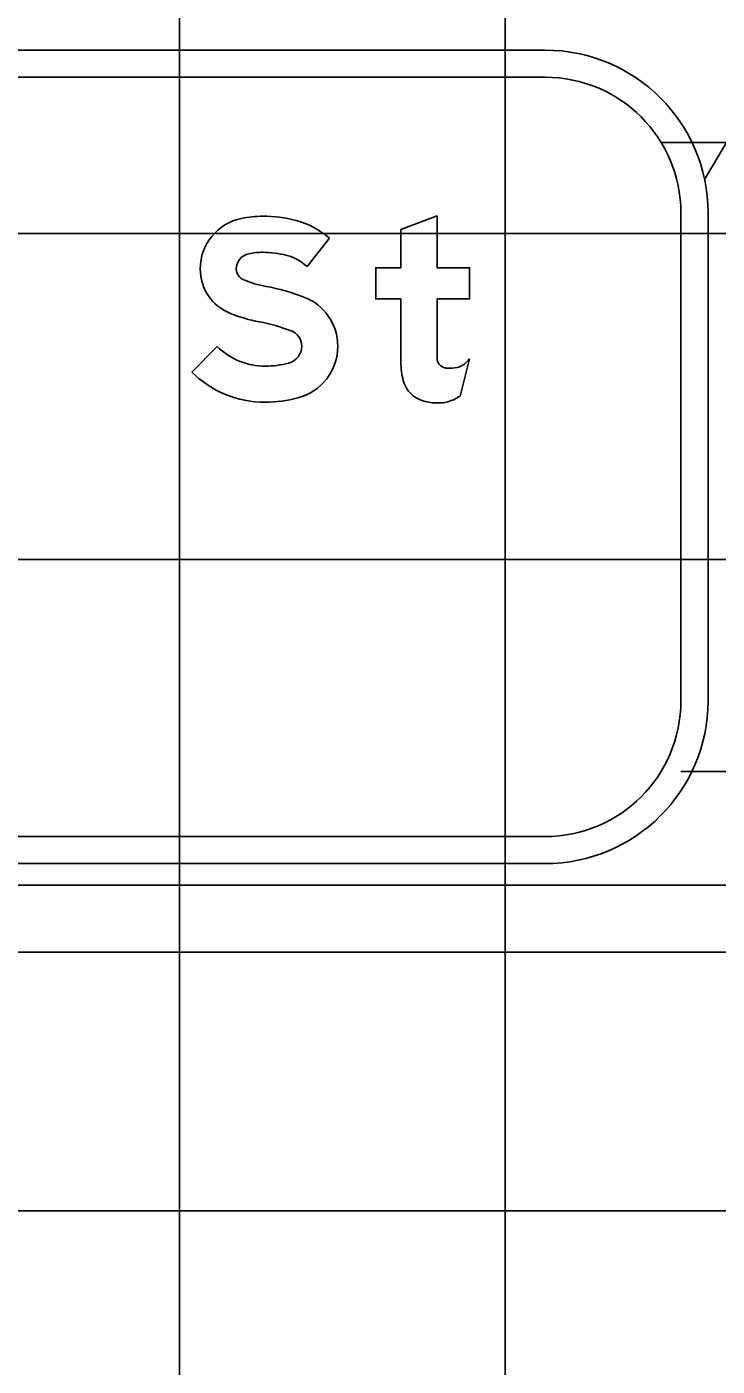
# Model space of a CAD drawing. Extents: x 2193008 to 2198143, y 1236112 to 1237864.
# Drawn here: x 2196491.77 to 2196496.01, y 1237198.15 to 1237206.38 of the extents above; entities that cross this region are included whole.
import ezdxf

# ---------------------------------------------------------------- set-up
doc = ezdxf.new("R2010")
doc.units = 0
for name, color, linetype in [('GSBWFILL', 7, 'Continuous'), ('GSCOLORFILL', 7, 'Continuous'), ('GSDIMS', 7, 'Continuous'), ('GSOUTLINE', 7, 'Continuous'), ('M-ROADS', 7, 'Continuous')]:
    doc.layers.add(name, color=color, linetype=linetype)

msp = doc.modelspace()

# ---------------------------------------------------------------- linework, layer by layer
at = {"layer": 'GSBWFILL'}
msp.add_line((2196494.429, 1237204.1089), (2196494.4873, 1237204.3381), dxfattribs=at)
for points in [[(2196494.288, 1237204.3817), (2196494.288, 1237204.7056), (2196494.4873, 1237204.7056), (2196494.4873, 1237204.8966), (2196494.288, 1237204.8966), (2196494.288, 1237205.2149), (2196494.0666, 1237205.1309), (2196494.0666, 1237204.8966), (2196493.9116, 1237204.8966), (2196493.9116, 1237204.7056), (2196494.0666, 1237204.7056), (2196494.0666, 1237204.3148)], [(2196493.4909, 1237204.9033), (2196493.6278, 1237205.078)], [(2196492.9381, 1237204.4137), (2196492.7822, 1237204.2564)]]:
    msp.add_lwpolyline(points, dxfattribs=at)
for centre, radius, start, end in [((2196495.6742, 1237204.3817), 1.3862, 180, 182.01732), ((2196494.4962, 1237204.3148), 0.4297, 180, 194.89129), ((2196494.3516, 1237204.3437), 0.0637, 189.74338, 227.95839), ((2196494.3536, 1237204.3459), 0.0667, 227.95839, 270), ((2196494.3536, 1237204.629), 0.3497, 270, 279.69268), ((2196494.3985, 1237204.3661), 0.083, 279.69268, 305.21886), ((2196494.3416, 1237204.4468), 0.1818, 305.21886, 323.28769), ((2196494.2549, 1237204.2506), 0.1799, 194.89129, 254.41174), ((2196494.2809, 1237204.3267), 0.2634, 286.39591, 304.21998), ((2196494.288, 1237204.3694), 0.3032, 254.41174, 270), ((2196494.288, 1237204.5028), 0.4367, 270, 273.67504), ((2196494.3045, 1237204.2466), 0.1799, 273.67504, 286.39591)]:
    msp.add_arc(centre, radius, start, end, dxfattribs=at)
for centre, major_axis, start_param, end_param in [((2196493.152, 1237204.8889), (0, 0.3172), 0.202758, 1.570796), ((2196493.2195, 1237204.5607), (0, 0.6523), 0, 0.202758), ((2196493.2195, 1237204.4131), (0, 0.7999), 6.026234, 6.283185), ((2196493.2937, 1237204.6956), (0, 0.5078), 5.565152, 6.026234), ((2196493.152, 1237204.8889), (0, 0.0957), 0.202758, 1.570796), ((2196493.2195, 1237204.5607), (0, 0.4308), 0, 0.202758), ((2196493.2195, 1237204.4131), (0, 0.5784), 6.026234, 6.283185), ((2196493.2937, 1237204.6956), (0, 0.2864), 5.523837, 6.026234), ((2196493.1287, 1237204.8889), (0, 0.2938), 1.570796, 2.761249), ((2196493.1287, 1237204.8889), (0, 0.0724), 1.570796, 2.761249), ((2196493.37, 1237205.4925), (0, 0.7224), 2.761249, 2.95744), ((2196492.9909, 1237203.4571), (0, 1.348), 5.918637, 6.099033), ((2196493.3565, 1237204.4151), (0, 0.3226), 4.712389, 5.918637), ((2196493.37, 1237205.4925), (0, 0.9438), 2.761249, 2.95744), ((2196492.9909, 1237203.4571), (0, 1.1265), 5.918637, 6.099033), ((2196493.3565, 1237204.4151), (0, 0.1011), 4.712389, 5.918637), ((2196493.233, 1237204.7112), (0, 0.4189), 2.360607, 3.141593), ((2196493.3501, 1237204.4151), (0, 0.1075), 3.401517, 4.712389), ((2196493.3501, 1237204.4151), (0, 0.3289), 3.401517, 4.712389), ((2196493.233, 1237204.8555), (0, 0.5632), 3.141593, 3.401517), ((2196493.233, 1237204.7112), (0, 0.6403), 2.360607, 3.141593), ((2196493.233, 1237204.8555), (0, 0.7846), 3.141593, 3.401517)]:
    msp.add_ellipse(centre, major_axis=major_axis, ratio=0.999996, start_param=start_param, end_param=end_param, dxfattribs=at)
at = {"layer": 'GSCOLORFILL'}
for p, q in [((2196494.9519, 1237206.2328), (2196486.4604, 1237206.2328)), ((2196486.4604, 1237206.0663), (2196494.9519, 1237206.0663)), ((2196495.7844, 1237205.2338), (2196495.7844, 1237202.2368)), ((2196495.9509, 1237202.2368), (2196495.9509, 1237205.2338)), ((2196494.429, 1237204.1089), (2196494.4873, 1237204.3381)), ((2196494.9519, 1237201.4043), (2196486.4621, 1237201.4043)), ((2196486.4621, 1237201.2378), (2196494.9519, 1237201.2378))]:
    msp.add_line(p, q, dxfattribs=at)
for points in [[(2196494.288, 1237204.3817), (2196494.288, 1237204.7056), (2196494.4873, 1237204.7056), (2196494.4873, 1237204.8966), (2196494.288, 1237204.8966), (2196494.288, 1237205.2149), (2196494.0666, 1237205.1309), (2196494.0666, 1237204.8966), (2196493.9116, 1237204.8966), (2196493.9116, 1237204.7056), (2196494.0666, 1237204.7056), (2196494.0666, 1237204.3148)], [(2196493.4909, 1237204.9033), (2196493.6278, 1237205.078)], [(2196492.9381, 1237204.4137), (2196492.7822, 1237204.2564)]]:
    msp.add_lwpolyline(points, dxfattribs=at)
for centre, radius, start, end in [((2196494.9519, 1237205.2338), 0.999, 0, 90), ((2196494.9519, 1237205.2338), 0.8325, 0, 90), ((2196495.6742, 1237204.3817), 1.3862, 180, 182.01732), ((2196494.4962, 1237204.3148), 0.4297, 180, 194.89129), ((2196494.3516, 1237204.3437), 0.0637, 189.74338, 227.95839), ((2196494.3536, 1237204.3459), 0.0667, 227.95839, 270), ((2196494.3536, 1237204.629), 0.3497, 270, 279.69268), ((2196494.3985, 1237204.3661), 0.083, 279.69268, 305.21886), ((2196494.3416, 1237204.4468), 0.1818, 305.21886, 323.28769), ((2196494.2549, 1237204.2506), 0.1799, 194.89129, 254.41174), ((2196494.2809, 1237204.3267), 0.2634, 286.39591, 304.21998), ((2196494.288, 1237204.3694), 0.3032, 254.41174, 270), ((2196494.288, 1237204.5028), 0.4367, 270, 273.67504), ((2196494.3045, 1237204.2466), 0.1799, 273.67504, 286.39591), ((2196494.9519, 1237202.2368), 0.999, 270, 0), ((2196494.9519, 1237202.2368), 0.8325, 270, 0)]:
    msp.add_arc(centre, radius, start, end, dxfattribs=at)
for centre, major_axis, start_param, end_param in [((2196493.152, 1237204.8889), (0, 0.3172), 0.202758, 1.570796), ((2196493.2195, 1237204.5607), (0, 0.6523), 0, 0.202758), ((2196493.2195, 1237204.4131), (0, 0.7999), 6.026234, 6.283185), ((2196493.2937, 1237204.6956), (0, 0.5078), 5.565152, 6.026234), ((2196493.152, 1237204.8889), (0, 0.0957), 0.202758, 1.570796), ((2196493.2195, 1237204.5607), (0, 0.4308), 0, 0.202758), ((2196493.2195, 1237204.4131), (0, 0.5784), 6.026234, 6.283185), ((2196493.2937, 1237204.6956), (0, 0.2864), 5.523837, 6.026234), ((2196493.1287, 1237204.8889), (0, 0.2938), 1.570796, 2.761249), ((2196493.1287, 1237204.8889), (0, 0.0724), 1.570796, 2.761249), ((2196493.37, 1237205.4925), (0, 0.7224), 2.761249, 2.95744), ((2196492.9909, 1237203.4571), (0, 1.348), 5.918637, 6.099033), ((2196493.3565, 1237204.4151), (0, 0.3226), 4.712389, 5.918637), ((2196493.37, 1237205.4925), (0, 0.9438), 2.761249, 2.95744), ((2196492.9909, 1237203.4571), (0, 1.1265), 5.918637, 6.099033), ((2196493.3565, 1237204.4151), (0, 0.1011), 4.712389, 5.918637), ((2196493.233, 1237204.7112), (0, 0.4189), 2.360607, 3.141593), ((2196493.3501, 1237204.4151), (0, 0.1075), 3.401517, 4.712389), ((2196493.3501, 1237204.4151), (0, 0.3289), 3.401517, 4.712389), ((2196493.233, 1237204.8555), (0, 0.5632), 3.141593, 3.401517), ((2196493.233, 1237204.7112), (0, 0.6403), 2.360607, 3.141593), ((2196493.233, 1237204.8555), (0, 0.7846), 3.141593, 3.401517)]:
    msp.add_ellipse(centre, major_axis=major_axis, ratio=0.999996, start_param=start_param, end_param=end_param, dxfattribs=at)
at = {"layer": 'GSDIMS'}
for p, q in [((2196495.6631, 1237205.6666), (2196507.4565, 1237205.6666)), ((2196496.0638, 1237205.6666), (2196495.9296, 1237205.4391)), ((2196495.7844, 1237201.8041), (2196507.4565, 1237201.8041)), ((2196448.0599, 1237200.6936), (2196507.4565, 1237200.6936))]:
    msp.add_line(p, q, dxfattribs=at)
at = {"layer": 'GSOUTLINE'}
msp.add_line((2196494.429, 1237204.1089), (2196494.4873, 1237204.3381), dxfattribs=at)
for points in [[(2196494.288, 1237204.3817), (2196494.288, 1237204.7056), (2196494.4873, 1237204.7056), (2196494.4873, 1237204.8966), (2196494.288, 1237204.8966), (2196494.288, 1237205.2149), (2196494.0666, 1237205.1309), (2196494.0666, 1237204.8966), (2196493.9116, 1237204.8966), (2196493.9116, 1237204.7056), (2196494.0666, 1237204.7056), (2196494.0666, 1237204.3148)], [(2196493.4909, 1237204.9033), (2196493.6278, 1237205.078)], [(2196492.9381, 1237204.4137), (2196492.7822, 1237204.2564)]]:
    msp.add_lwpolyline(points, dxfattribs=at)
for centre, radius, start, end in [((2196495.6742, 1237204.3817), 1.3862, 180, 182.01732), ((2196494.4962, 1237204.3148), 0.4297, 180, 194.89129), ((2196494.3516, 1237204.3437), 0.0637, 189.74338, 227.95839), ((2196494.3536, 1237204.3459), 0.0667, 227.95839, 270), ((2196494.3536, 1237204.629), 0.3497, 270, 279.69268), ((2196494.3985, 1237204.3661), 0.083, 279.69268, 305.21886), ((2196494.3416, 1237204.4468), 0.1818, 305.21886, 323.28769), ((2196494.2549, 1237204.2506), 0.1799, 194.89129, 254.41174), ((2196494.2809, 1237204.3267), 0.2634, 286.39591, 304.21998), ((2196494.288, 1237204.3694), 0.3032, 254.41174, 270), ((2196494.288, 1237204.5028), 0.4367, 270, 273.67504), ((2196494.3045, 1237204.2466), 0.1799, 273.67504, 286.39591)]:
    msp.add_arc(centre, radius, start, end, dxfattribs=at)
for centre, major_axis, start_param, end_param in [((2196493.152, 1237204.8889), (0, 0.3172), 0.202758, 1.570796), ((2196493.2195, 1237204.5607), (0, 0.6523), 0, 0.202758), ((2196493.2195, 1237204.4131), (0, 0.7999), 6.026234, 6.283185), ((2196493.2937, 1237204.6956), (0, 0.5078), 5.565152, 6.026234), ((2196493.152, 1237204.8889), (0, 0.0957), 0.202758, 1.570796), ((2196493.2195, 1237204.5607), (0, 0.4308), 0, 0.202758), ((2196493.2195, 1237204.4131), (0, 0.5784), 6.026234, 6.283185), ((2196493.2937, 1237204.6956), (0, 0.2864), 5.523837, 6.026234), ((2196493.1287, 1237204.8889), (0, 0.2938), 1.570796, 2.761249), ((2196493.1287, 1237204.8889), (0, 0.0724), 1.570796, 2.761249), ((2196493.37, 1237205.4925), (0, 0.7224), 2.761249, 2.95744), ((2196492.9909, 1237203.4571), (0, 1.348), 5.918637, 6.099033), ((2196493.3565, 1237204.4151), (0, 0.3226), 4.712389, 5.918637), ((2196493.37, 1237205.4925), (0, 0.9438), 2.761249, 2.95744), ((2196492.9909, 1237203.4571), (0, 1.1265), 5.918637, 6.099033), ((2196493.3565, 1237204.4151), (0, 0.1011), 4.712389, 5.918637), ((2196493.233, 1237204.7112), (0, 0.4189), 2.360607, 3.141593), ((2196493.3501, 1237204.4151), (0, 0.1075), 3.401517, 4.712389), ((2196493.3501, 1237204.4151), (0, 0.3289), 3.401517, 4.712389), ((2196493.233, 1237204.8555), (0, 0.5632), 3.141593, 3.401517), ((2196493.233, 1237204.7112), (0, 0.6403), 2.360607, 3.141593), ((2196493.233, 1237204.8555), (0, 0.7846), 3.141593, 3.401517)]:
    msp.add_ellipse(centre, major_axis=major_axis, ratio=0.999996, start_param=start_param, end_param=end_param, dxfattribs=at)
at = {"layer": 'M-ROADS'}
for p, q in [((2196492.7065, 1237163.1062), (2196492.7065, 1237223.1062)), ((2196494.7065, 1237163.1062), (2196494.7065, 1237223.1062)), ((2196544.7065, 1237205.1062), (2196414.7065, 1237205.1062)), ((2196544.7065, 1237203.1062), (2196414.7065, 1237203.1062)), ((2196544.7065, 1237201.1062), (2196414.7065, 1237201.1062)), ((2196544.7065, 1237199.1062), (2196414.7065, 1237199.1062))]:
    msp.add_line(p, q, dxfattribs=at)

doc.saveas('drawing.dxf')
